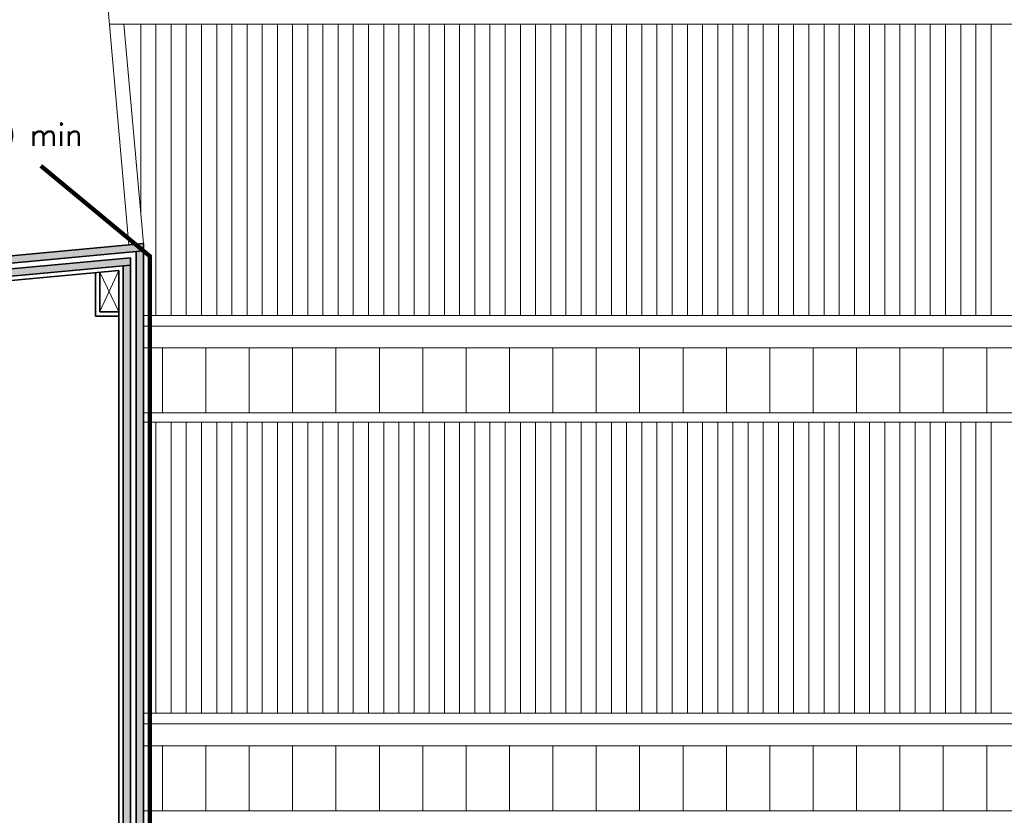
# Model space of a CAD drawing. Header units: millimetres. Extents: x -13022 to 1371524, y -38729 to 632593.
# Tile 324 of 381: x 793517 to 807135, y 593490 to 604490. Entities that reach past the tile are written whole.
import ezdxf

# ---------------------------------------------------------------- set-up
doc = ezdxf.new("R2010")
doc.units = ezdxf.units.MM
doc.header["$LTSCALE"] = 35
doc.linetypes.add('AI9-LType1', pattern=[1.69333, 0.846665, -0.846665])
for name, color, linetype, lineweight in [('A LIJN 1', 1, 'Continuous', 20), ('A LIJN 2', 2, 'Continuous', 35), ('A LIJN 9', 252, 'Continuous', 18), ('Al65----_beveiliging-inst', 92, 'Continuous', 9), ('B95 tekst', 7, 'Continuous', 25)]:
    doc.layers.add(name, color=color, linetype=linetype, lineweight=lineweight)
doc.styles.add('Algemeen', font='simplex.shx', dxfattribs={"height": 2.5})

msp = doc.modelspace()

# ---------------------------------------------------------------- hatches: boundary and pattern name
at = {"layer": 'A LIJN 9', "ltscale": 0.1}
h = msp.add_hatch(color=256, dxfattribs=at)
h.dxf.hatch_style = 1
h.paths.add_polyline_path([(795227.704, 601293.907), (795227.593, 601394.319), (789794.673, 600894.916), (789803.826, 600795.343)])
h.paths.add_polyline_path([(789810.245, 600715.547), (795047.593, 601197.288), (795047.593, 601096.865), (789819.404, 600615.966)])
h = msp.add_hatch(color=256, dxfattribs=at)
h.dxf.hatch_style = 1
h.paths.add_polyline_path([(795227.593, 601293.896), (795127.593, 601284.704), (795127.593, 590580.223), (795227.593, 590580.223)])
h = msp.add_hatch(color=256, dxfattribs=at)
h.dxf.hatch_style = 1
h.paths.add_polyline_path([(795047.593, 601096.865), (794947.592, 601087.667), (794947.592, 592874.221), (794947.592, 592774.221), (790237.171, 592774.221), (790237.171, 592674.221), (790572.171, 592674.221), (790572.171, 589110.864), (790722.172, 589110.864), (790722.172, 592674.221), (794947.593, 592674.221), (794947.593, 590580.223), (795047.593, 590580.223)])

# ---------------------------------------------------------------- linework, layer by layer
at = {"layer": 'A LIJN 1', "linetype": 'Continuous'}
for p, q in [((795028.367, 601376.729), (793632.178, 617190.412)), ((794758.984, 604427.85), (835873.316, 604427.85)), ((795227.593, 601394.319), (794959.766, 604427.85)), ((794627.592, 600455.699), (794887.67, 601021.902)), ((794627.592, 600997.98), (794887.592, 600450.18)), ((814653.452, 600402.849), (795227.593, 600402.849)), ((836241.926, 600252.851), (795227.593, 600252.851)), ((795227.593, 599952.852), (814653.452, 599952.852)), ((795491.378, 599952.852), (795491.378, 599052.85)), ((796091.376, 599952.852), (796091.376, 599052.85)), ((796691.374, 599952.852), (796691.374, 599052.85)), ((797291.373, 599952.852), (797291.373, 599052.85)), ((797891.371, 599952.852), (797891.371, 599052.85)), ((798491.37, 599952.852), (798491.37, 599052.85)), ((799091.368, 599952.852), (799091.368, 599052.85)), ((799691.367, 599952.852), (799691.367, 599052.85)), ((800291.365, 599952.852), (800291.365, 599052.85)), ((800891.364, 599952.852), (800891.364, 599052.85)), ((801491.362, 599952.852), (801491.362, 599052.85)), ((802091.361, 599952.852), (802091.361, 599052.85)), ((802691.359, 599952.852), (802691.359, 599052.85)), ((803291.358, 599952.852), (803291.358, 599052.85)), ((803891.356, 599952.852), (803891.356, 599052.85)), ((804491.354, 599952.852), (804491.354, 599052.85)), ((805091.353, 599952.852), (805091.353, 599052.85)), ((805691.351, 599952.852), (805691.351, 599052.85)), ((806291.35, 599952.852), (806291.35, 599052.85)), ((806891.348, 599952.852), (806891.348, 599052.85)), ((795227.593, 599052.85), (836347.872, 599052.85)), ((795227.593, 598927.85), (836358.907, 598927.85)), ((836714.275, 594902.849), (795227.593, 594902.849)), ((836727.518, 594752.851), (795227.593, 594752.851)), ((795227.593, 594452.852), (836653.619, 594452.852)), ((795491.378, 594452.852), (795491.378, 593552.85)), ((796091.376, 594452.852), (796091.376, 593552.85)), ((796691.374, 594452.852), (796691.374, 593552.85)), ((797291.373, 594452.852), (797291.373, 593552.85)), ((797891.371, 594452.852), (797891.371, 593552.85)), ((798491.37, 594452.852), (798491.37, 593552.85)), ((799091.368, 594452.852), (799091.368, 593552.85)), ((799691.367, 594452.852), (799691.367, 593552.85)), ((800291.365, 594452.852), (800291.365, 593552.85)), ((800891.364, 594452.852), (800891.364, 593552.85)), ((801491.362, 594452.852), (801491.362, 593552.85)), ((802091.361, 594452.852), (802091.361, 593552.85)), ((802691.359, 594452.852), (802691.359, 593552.85)), ((803291.358, 594452.852), (803291.358, 593552.85)), ((803891.356, 594452.852), (803891.356, 593552.85)), ((804491.354, 594452.852), (804491.354, 593552.85)), ((805091.353, 594452.852), (805091.353, 593552.85)), ((805691.351, 594452.852), (805691.351, 593552.85)), ((806291.35, 594452.852), (806291.35, 593552.85)), ((806891.348, 594452.852), (806891.348, 593552.85)), ((795227.593, 593552.85), (836833.467, 593552.85))]:
    msp.add_line(p, q, dxfattribs=at)
at = {"layer": 'A LIJN 2'}
for p, q in [((789794.673, 600894.916), (795227.593, 601394.319)), ((795227.593, 601394.319), (795227.704, 601293.907)), ((789803.826, 600795.343), (795227.704, 601293.907)), ((795127.593, 601284.826), (795127.593, 590580.223)), ((795227.593, 601293.907), (795227.593, 590580.223)), ((789810.245, 600715.547), (795047.471, 601197.277)), ((789819.404, 600615.966), (795047.593, 601096.865)), ((794947.592, 601087.667), (789819.405, 600615.966)), ((794947.592, 592874.221), (794947.592, 601087.667)), ((795047.593, 601197.168), (795047.593, 590580.223)), ((794887.67, 601021.902), (789824.9, 600556.22)), ((794567.591, 600389.926), (794567.591, 600992.46)), ((794627.591, 600449.928), (794627.591, 600997.98)), ((794887.592, 592874.221), (794887.592, 601021.972)), ((794887.592, 600449.926), (794627.591, 600449.928)), ((794887.592, 600389.926), (794567.591, 600389.926)), ((794610.467, 600389.928), (794610.466, 600389.926))]:
    msp.add_line(p, q, dxfattribs=at)
at = {"layer": 'A LIJN 9', "linetype": 'Continuous'}
for p, q in [((795191.451, 604427.85), (795191.451, 601803.718)), ((795401.45, 604427.85), (795401.45, 600402.849)), ((795611.449, 604427.85), (795611.449, 600402.849)), ((795821.448, 604427.85), (795821.448, 600402.849)), ((796031.447, 604427.85), (796031.447, 600402.849)), ((796241.446, 604427.85), (796241.446, 600402.849)), ((796451.445, 604427.85), (796451.445, 600402.849)), ((796661.444, 604427.85), (796661.444, 600402.849)), ((796871.443, 604427.85), (796871.443, 600402.849)), ((797081.442, 604427.85), (797081.442, 600402.849)), ((797291.442, 604427.85), (797291.442, 600402.849)), ((797501.441, 604427.85), (797501.441, 600402.849)), ((797711.44, 604427.85), (797711.44, 600402.849)), ((797921.439, 604427.85), (797921.439, 600402.849)), ((798131.438, 604427.85), (798131.438, 600402.849)), ((798341.437, 604427.85), (798341.437, 600402.849)), ((798551.436, 604427.85), (798551.436, 600402.849)), ((798761.435, 604427.85), (798761.435, 600402.849)), ((798971.434, 604427.85), (798971.434, 600402.849)), ((799181.433, 604427.85), (799181.433, 600402.849)), ((799391.432, 604427.85), (799391.432, 600402.849)), ((799601.431, 604427.85), (799601.431, 600402.849)), ((799811.431, 604427.85), (799811.431, 600402.849)), ((800021.43, 604427.85), (800021.43, 600402.849)), ((800231.429, 604427.85), (800231.429, 600402.849)), ((800441.428, 604427.85), (800441.428, 600402.849)), ((800651.427, 604427.85), (800651.427, 600402.849)), ((800861.426, 604427.85), (800861.426, 600402.849)), ((801071.425, 604427.85), (801071.425, 600402.849)), ((801281.424, 604427.85), (801281.424, 600402.849)), ((801491.423, 604427.85), (801491.423, 600402.849)), ((801701.422, 604427.85), (801701.422, 600402.849)), ((801911.421, 604427.85), (801911.421, 600402.849)), ((802121.42, 604427.85), (802121.42, 600402.849)), ((802331.419, 604427.85), (802331.419, 600402.849)), ((802541.419, 604427.85), (802541.419, 600402.849)), ((802751.418, 604427.85), (802751.418, 600402.849)), ((802961.417, 604427.85), (802961.417, 600402.849)), ((803171.416, 604427.85), (803171.416, 600402.849)), ((803381.415, 604427.85), (803381.415, 600402.849)), ((803591.414, 604427.85), (803591.414, 600402.849)), ((803801.413, 604427.85), (803801.413, 600402.849)), ((804011.412, 604427.85), (804011.412, 600402.849)), ((804221.411, 604427.85), (804221.411, 600402.849)), ((804431.41, 604427.85), (804431.41, 600402.849)), ((804641.409, 604427.85), (804641.409, 600402.849)), ((804851.408, 604427.85), (804851.408, 600402.849)), ((805061.408, 604427.85), (805061.408, 600402.849)), ((805271.407, 604427.85), (805271.407, 600402.849)), ((805481.406, 604427.85), (805481.406, 600402.849)), ((805691.405, 604427.85), (805691.405, 600402.849)), ((805901.404, 604427.85), (805901.404, 600402.849)), ((806111.403, 604427.85), (806111.403, 600402.849)), ((806321.402, 604427.85), (806321.402, 600402.849)), ((806531.401, 604427.85), (806531.401, 600402.849)), ((806741.4, 604427.85), (806741.4, 600402.849)), ((806951.399, 604427.85), (806951.399, 600402.849)), ((795401.45, 598927.85), (795401.45, 594902.849)), ((795611.449, 598927.85), (795611.449, 594902.849)), ((795821.448, 598927.85), (795821.448, 594902.849)), ((796031.447, 598927.85), (796031.447, 594902.849)), ((796241.446, 598927.85), (796241.446, 594902.849)), ((796451.445, 598927.85), (796451.445, 594902.849)), ((796661.444, 598927.85), (796661.444, 594902.849)), ((796871.443, 598927.85), (796871.443, 594902.849)), ((797081.442, 598927.85), (797081.442, 594902.849)), ((797291.442, 598927.85), (797291.442, 594902.849)), ((797501.441, 598927.85), (797501.441, 594902.849)), ((797711.44, 598927.85), (797711.44, 594902.849)), ((797921.439, 598927.85), (797921.439, 594902.849)), ((798131.438, 598927.85), (798131.438, 594902.849)), ((798341.437, 598927.85), (798341.437, 594902.849)), ((798551.436, 598927.85), (798551.436, 594902.849)), ((798761.435, 598927.85), (798761.435, 594902.849)), ((798971.434, 598927.85), (798971.434, 594902.849)), ((799181.433, 598927.85), (799181.433, 594902.849)), ((799391.432, 598927.85), (799391.432, 594902.849)), ((799601.431, 598927.85), (799601.431, 594902.849)), ((799811.431, 598927.85), (799811.431, 594902.849)), ((800021.43, 598927.85), (800021.43, 594902.849)), ((800231.429, 598927.85), (800231.429, 594902.849)), ((800441.428, 598927.85), (800441.428, 594902.849)), ((800651.427, 598927.85), (800651.427, 594902.849)), ((800861.426, 598927.85), (800861.426, 594902.849)), ((801071.425, 598927.85), (801071.425, 594902.849)), ((801281.424, 598927.85), (801281.424, 594902.849)), ((801491.423, 598927.85), (801491.423, 594902.849)), ((801701.422, 598927.85), (801701.422, 594902.849)), ((801911.421, 598927.85), (801911.421, 594902.849)), ((802121.42, 598927.85), (802121.42, 594902.849)), ((802331.419, 598927.85), (802331.419, 594902.849)), ((802541.419, 598927.85), (802541.419, 594902.849)), ((802751.418, 598927.85), (802751.418, 594902.849)), ((802961.417, 598927.85), (802961.417, 594902.849)), ((803171.416, 598927.85), (803171.416, 594902.849)), ((803381.415, 598927.85), (803381.415, 594902.849)), ((803591.414, 598927.85), (803591.414, 594902.849)), ((803801.413, 598927.85), (803801.413, 594902.849)), ((804011.412, 598927.85), (804011.412, 594902.849)), ((804221.411, 598927.85), (804221.411, 594902.849)), ((804431.41, 598927.85), (804431.41, 594902.849)), ((804641.409, 598927.85), (804641.409, 594902.849)), ((804851.408, 598927.85), (804851.408, 594902.849)), ((805061.408, 598927.85), (805061.408, 594902.849)), ((805271.407, 598927.85), (805271.407, 594902.849)), ((805481.406, 598927.85), (805481.406, 594902.849)), ((805691.405, 598927.85), (805691.405, 594902.849)), ((805901.404, 598927.85), (805901.404, 594902.849)), ((806111.403, 598927.85), (806111.403, 594902.849)), ((806321.402, 598927.85), (806321.402, 594902.849)), ((806531.401, 598927.85), (806531.401, 594902.849)), ((806741.4, 598927.85), (806741.4, 594902.849)), ((806951.399, 598927.85), (806951.399, 594902.849))]:
    msp.add_line(p, q, dxfattribs=at)
at = {"layer": 'Al65----_beveiliging-inst', "color": 92, "linetype": 'AI9-LType1', "lineweight": 0, "ltscale": 0.1, "const_width": 60, "flags": 128}
msp.add_lwpolyline([(793810.213, 602469.143), (795317.528, 601220.262), (795317.528, 583726.265), (797590.394, 583726.265), (797590.394, 570662.839)], dxfattribs=at)

# ---------------------------------------------------------------- texts
at = {"layer": 'B95 tekst', "style": 'Algemeen'}
msp.add_text('60 min', height=300, dxfattribs=at).set_placement((792935.188, 602746.538))

doc.saveas('drawing.dxf')
